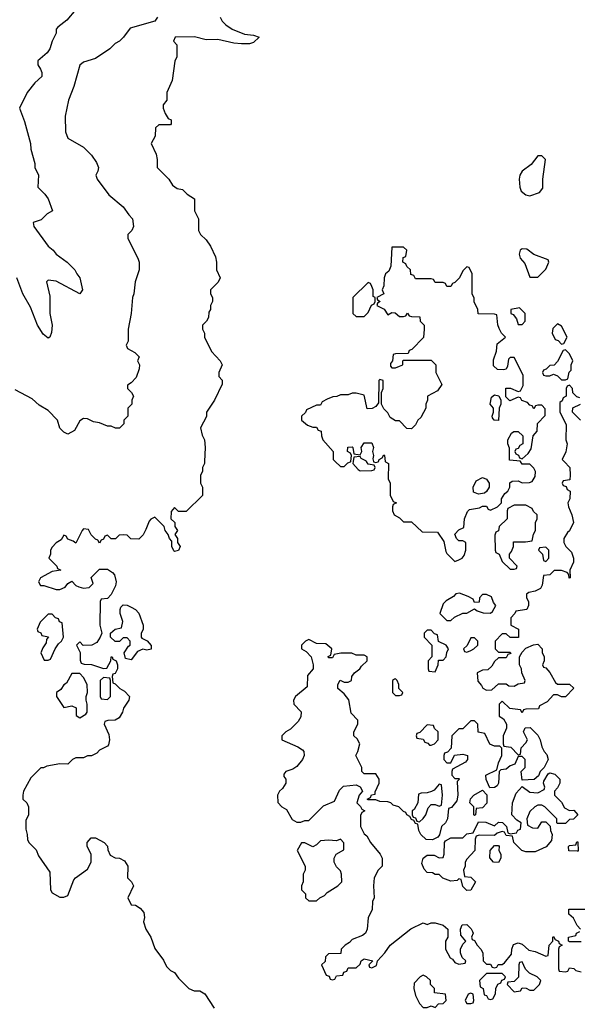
# Model space of a CAD drawing. Header units: inches. Extents: x 2348341 to 2479810, y 460419 to 613669.
# Tile 634 of 656: x 2426706 to 2429540, y 587250 to 592238. Entities that reach past the tile are written whole.
import ezdxf

# ---------------------------------------------------------------- set-up
doc = ezdxf.new("R2010")
doc.units = ezdxf.units.IN
doc.header["$MEASUREMENT"] = 0
doc.layers.add('C4528', color=7, linetype='Continuous')
doc.layers.add('C4529', color=7, linetype='Continuous')

msp = doc.modelspace()

# ---------------------------------------------------------------- linework, layer by layer
at = {"layer": 'C4528', "color": 2}
for points, elevation in [([(2427642.3, 590000), (2427642, 589990), (2427632, 589970), (2427631.6, 589948.4), (2427622, 589930), (2427622, 589890), (2427632, 589870), (2427631.6, 589828.4), (2427550, 589746), (2427510, 589746), (2427490, 589766), (2427472.7, 589747.3), (2427472, 589710), (2427491.3, 589691.3), (2427492, 589670), (2427504.7, 589650), (2427491.3, 589630), (2427504.7, 589610), (2427504.7, 589590), (2427518.8, 589570), (2427510.5, 589549.5), (2427490, 589544), (2427487.2, 589547.2), (2427476, 589570), (2427476.5, 589596.5), (2427464, 589610), (2427458, 589630), (2427442, 589650), (2427438, 589670), (2427390, 589718), (2427370, 589708), (2427362, 589698), (2427345.4, 589654.6), (2427330.9, 589629.1), (2427310, 589606), (2427268.4, 589608.4), (2427250, 589626), (2427230, 589628), (2427210, 589626), (2427191.6, 589608.4), (2427170, 589608), (2427150, 589626), (2427138, 589622), (2427130, 589606), (2427118, 589602), (2427110, 589586), (2427102, 589602), (2427090, 589606), (2427068.9, 589628.9), (2427054.6, 589654.6), (2427030, 589658), (2427022, 589650), (2426990, 589586), (2426976.4, 589596.4), (2426950, 589606), (2426942, 589622), (2426930, 589626), (2426916.9, 589603.1), (2426891.6, 589588.4), (2426870, 589566), (2426862, 589550), (2426862, 589530), (2426854, 589510), (2426894, 589470), (2426898, 589458), (2426914, 589450), (2426870, 589442), (2426812, 589410), (2426802, 589390), (2426812, 589372), (2426828, 589372), (2426890, 589351), (2426910, 589351), (2426937.2, 589362.8), (2426950, 589382), (2426970, 589394), (2426990, 589372), (2427005.4, 589365.4), (2427030, 589358), (2427058, 589362), (2427078, 589382), (2427068.4, 589411.6), (2427110, 589454), (2427150, 589454), (2427176.9, 589436.9), (2427185.4, 589425.4), (2427194.8, 589390), (2427190.7, 589369.3), (2427170, 589326), (2427150, 589306), (2427118, 589302), (2427114, 589290), (2427112, 589170), (2427122, 589130), (2427114, 589110), (2427096.9, 589083.1), (2427071, 589069), (2427028, 589068), (2427010, 589086), (2426994, 589070), (2427011.6, 589031.6), (2427012.7, 588992.7), (2427018, 588978), (2427032.7, 588972.7), (2427070, 588972), (2427130, 588952), (2427147.3, 588952.7), (2427168, 588990), (2427169, 589011), (2427174, 589010), (2427178, 588998), (2427194, 588990), (2427202, 588970), (2427202, 588950), (2427190, 588926), (2427178, 588922), (2427174, 588910), (2427178, 588878), (2427190, 588874), (2427214, 588850), (2427236.9, 588836.9), (2427262, 588810), (2427258, 588790), (2427231.3, 588750), (2427226, 588730), (2427210, 588702), (2427190, 588688.7), (2427152.7, 588687.3), (2427138, 588682), (2427134, 588670), (2427156.9, 588616.9), (2427161, 588590), (2427156, 588564), (2427150, 588558), (2427110, 588538), (2427096.9, 588523.1), (2427070, 588508), (2427050, 588508), (2427030, 588498), (2426990, 588498), (2426974, 588490), (2426950, 588466), (2426910, 588468), (2426843.6, 588456.4), (2426827.3, 588447.3), (2426812.7, 588447.3), (2426762, 588398), (2426726, 588330), (2426722, 588310), (2426722, 588290), (2426742, 588270), (2426751.3, 588250), (2426751.3, 588210), (2426738, 588182), (2426736.9, 588136.9), (2426744.7, 588110), (2426745.4, 588085.4), (2426752, 588070), (2426790, 588032), (2426802, 588002), (2426859.6, 587919.6), (2426862, 587830), (2426870, 587814), (2426910, 587792), (2426930, 587792), (2426950, 587802), (2426980.2, 587879.8), (2426988.9, 587891.1), (2427050, 587934), (2427068, 587970), (2427068, 588010), (2427048, 588050), (2427048, 588070), (2427067.3, 588092.7), (2427090, 588094), (2427134, 588070), (2427151.6, 588051.6), (2427152.7, 588032.7), (2427164.7, 588004.7), (2427190, 587992), (2427211.1, 587991.1), (2427236.9, 587976.9), (2427254, 587950), (2427252, 587890), (2427272, 587870), (2427282, 587850), (2427254, 587790), (2427270, 587754), (2427292.7, 587752.7), (2427316.9, 587736.9), (2427335.3, 587715.3), (2427338, 587690), (2427332.7, 587667.3), (2427344.7, 587630), (2427370.7, 587590.7), (2427390, 587532), (2427433.7, 587473.7), (2427450, 587442), (2427470, 587422), (2427490.8, 587410.8), (2427510, 587382), (2427562, 587330), (2427590, 587318), (2427618, 587318), (2427643.6, 587303.6), (2427690.8, 587230.8)], 70), ([(2429463.5, 590000), (2429492, 589970), (2429494, 589930), (2429492.7, 589907.3), (2429458, 589902), (2429454, 589890), (2429458, 589878), (2429472.7, 589872.7), (2429478, 589858), (2429494, 589850), (2429491.3, 589810), (2429482, 589790), (2429484.7, 589770), (2429502, 589730), (2429511.3, 589690), (2429490.9, 589649.1), (2429479.6, 589640.4), (2429462, 589610), (2429462, 589590), (2429472, 589570), (2429499.8, 589539.8), (2429511.3, 589510), (2429511.3, 589490), (2429492, 589450), (2429494, 589410), (2429488.4, 589408.4), (2429487.3, 589427.3), (2429478, 589438), (2429450, 589448), (2429412.7, 589447.3), (2429390, 589426), (2429358, 589422), (2429352.7, 589372.7), (2429343.6, 589356.4), (2429316.9, 589343.1), (2429283.6, 589336.4), (2429272.7, 589327.3), (2429272, 589310), (2429282, 589290), (2429282, 589270), (2429274, 589250), (2429218, 589242), (2429214, 589230), (2429192.7, 589207.3), (2429194, 589170), (2429231.3, 589150), (2429231.3, 589108.7), (2429190, 589108), (2429170, 589126), (2429150, 589126), (2429114, 589090), (2429114, 589050), (2429130, 589034), (2429190, 589034), (2429192.7, 589027.3), (2429178, 589022), (2429170, 589006), (2429130, 589006), (2429110, 588986), (2429096.9, 588963.1), (2429076, 588944), (2429050, 588942), (2429022, 588930), (2429026.4, 588886.4), (2429045.4, 588865.4), (2429051.6, 588851.6), (2429070, 588842), (2429096.4, 588843.6), (2429130, 588874), (2429170, 588874), (2429183.6, 588863.6), (2429210, 588862), (2429230, 588874), (2429262, 588878), (2429266, 588890), (2429248.4, 588928.4), (2429248, 588950), (2429238, 588970), (2429238, 589010), (2429250, 589034), (2429270, 589054), (2429308.4, 589071.6), (2429330, 589074), (2429351.6, 589051.6), (2429352.7, 589032.7), (2429362, 589010), (2429362, 588990), (2429354, 588970), (2429358, 588958), (2429370, 588954), (2429391.1, 588931.1), (2429419.6, 588879.6), (2429430, 588872), (2429490, 588872), (2429511.6, 588851.6), (2429470, 588808), (2429450, 588808), (2429430, 588818), (2429410, 588818), (2429376.9, 588783.1), (2429338, 588762), (2429332.7, 588747.3), (2429270, 588746), (2429258, 588742), (2429250, 588726), (2429242, 588742), (2429188.4, 588748.4), (2429150, 588786), (2429134, 588770), (2429134, 588710), (2429156.9, 588696.9), (2429172, 588670), (2429171.6, 588648.4), (2429154, 588610), (2429154, 588570), (2429158, 588558), (2429192.7, 588552.7), (2429230, 588514), (2429242, 588518), (2429246, 588550), (2429270, 588574), (2429278, 588590), (2429258, 588630), (2429266, 588650), (2429291.6, 588651.6), (2429330, 588614), (2429342, 588590), (2429350, 588554), (2429362, 588530), (2429375.3, 588515.3), (2429382, 588490), (2429362, 588450), (2429342, 588430), (2429332.7, 588407.3), (2429311.6, 588388.4), (2429250, 588386), (2429246, 588430), (2429266, 588450), (2429266, 588490), (2429250, 588506), (2429230, 588506), (2429212.7, 588467.3), (2429190, 588458), (2429170, 588442), (2429142, 588438), (2429134, 588430), (2429131.3, 588370), (2429123.6, 588356.4), (2429110, 588348), (2429087.3, 588347.3), (2429068.4, 588388.4), (2429066, 588410), (2429122, 588438), (2429130, 588474), (2429148, 588510), (2429147.3, 588547.3), (2429138, 588558), (2429110, 588558), (2429087.3, 588567.3), (2429062, 588622), (2429028.4, 588628.4), (2429026, 588670), (2429010, 588686), (2428990, 588686), (2428950, 588646), (2428930, 588646), (2428894, 588610), (2428891.6, 588548.4), (2428872.7, 588527.3), (2428858, 588522), (2428854, 588510), (2428854, 588490), (2428870, 588474), (2428890, 588474), (2428908, 588512), (2428950, 588518), (2428974, 588510), (2428974, 588490), (2428963.6, 588476.4), (2428898, 588442), (2428894, 588430), (2428894, 588410), (2428910, 588394), (2428930, 588394), (2428934, 588390), (2428922, 588378), (2428924.7, 588310), (2428919.6, 588280.4), (2428892.7, 588247.3), (2428878, 588242), (2428872, 588190), (2428862, 588170), (2428842, 588150), (2428832, 588108), (2428823.6, 588096.4), (2428796.9, 588083.1), (2428764.7, 588084.7), (2428738, 588110), (2428728, 588130), (2428722, 588162), (2428710, 588166), (2428702, 588182), (2428690, 588186), (2428682, 588202), (2428666, 588210), (2428662, 588222), (2428650, 588226), (2428626, 588250), (2428598, 588258), (2428586, 588270), (2428570, 588275.3), (2428530, 588278), (2428510, 588286), (2428470, 588286), (2428466, 588290), (2428482, 588298), (2428488.4, 588311.6), (2428506, 588314), (2428506, 588326), (2428526, 588370), (2428526, 588390), (2428510, 588418), (2428450, 588418), (2428438, 588430), (2428438, 588450), (2428408.7, 588510), (2428419, 588530), (2428428, 588570), (2428414.6, 588594.6), (2428398, 588610), (2428398, 588630), (2428418, 588670), (2428418, 588690), (2428385.2, 588725.2), (2428372.5, 588792.5), (2428350, 588822), (2428318, 588850), (2428318, 588870), (2428328.4, 588891.6), (2428350, 588882), (2428370, 588882), (2428386, 588890), (2428388, 588910), (2428402, 588930), (2428428, 588950), (2428436.4, 588963.6), (2428466, 588990), (2428466, 589010), (2428450, 589018), (2428410, 589018), (2428388.4, 589028.4), (2428331.6, 589028.4), (2428298, 589022), (2428290, 589006), (2428270, 589006), (2428268.4, 589011.6), (2428282, 589018), (2428286, 589050), (2428256.4, 589076.4), (2428210, 589078), (2428170, 589098), (2428154, 589090), (2428134, 589070), (2428134, 589050), (2428156.9, 589036.9), (2428182, 589010), (2428192, 588970), (2428192, 588950), (2428163.6, 588916.4), (2428162, 588858), (2428102, 588810), (2428092, 588790), (2428094, 588770), (2428131.6, 588731.6), (2428130, 588706), (2428116.9, 588683.1), (2428076.9, 588643.1), (2428054, 588630), (2428034, 588610), (2428034, 588590), (2428114.8, 588554.8), (2428138.8, 588538.8), (2428144.7, 588530), (2428146, 588510), (2428138, 588490), (2428110, 588455.3), (2428090, 588442), (2428054, 588430), (2428043.6, 588416.4), (2428043.6, 588403.6), (2428054, 588390), (2428054, 588370), (2428036.9, 588343.1), (2428022, 588330), (2428012, 588310), (2428012.7, 588272.7), (2428034, 588250), (2428056.9, 588236.9), (2428085.4, 588185.4), (2428110, 588172), (2428130, 588172), (2428150, 588182), (2428170, 588182), (2428245.2, 588254.8), (2428300.4, 588279.6), (2428325.2, 588334.8), (2428345.2, 588354.8), (2428410, 588362), (2428430, 588352), (2428442, 588330), (2428424.7, 588310), (2428414, 588270), (2428432.7, 588252.7), (2428438, 588238), (2428454, 588230), (2428438, 588222), (2428432.7, 588207.3), (2428432, 588150), (2428450, 588114), (2428463.6, 588103.6), (2428482, 588070), (2428532, 588010), (2428542, 587990), (2428542, 587950), (2428522, 587930), (2428502, 587890), (2428498, 587850), (2428502, 587790), (2428492, 587770), (2428491.3, 587730), (2428471.6, 587688.4), (2428466, 587630), (2428458, 587610), (2428442, 587598), (2428390, 587578), (2428376.9, 587563.1), (2428354, 587550), (2428334, 587530), (2428332.7, 587507.3), (2428270, 587506), (2428254, 587490), (2428252.7, 587467.3), (2428234, 587450), (2428258, 587398), (2428272.7, 587392.7), (2428278, 587378), (2428290, 587374), (2428302, 587378), (2428310, 587394), (2428342, 587398), (2428347.3, 587412.7), (2428362, 587418), (2428370, 587434), (2428410, 587434), (2428430, 587454), (2428435.3, 587470), (2428450, 587481), (2428494, 587470), (2428474, 587450), (2428478, 587438), (2428490, 587434), (2428513.6, 587446.4), (2428518, 587470), (2428555.3, 587510), (2428582, 587550), (2428687, 587633), (2428750, 587662), (2428770, 587654), (2428790, 587662), (2428810, 587662), (2428851, 587651), (2428874, 587630), (2428874, 587590), (2428862, 587570), (2428862, 587530), (2428885.4, 587485.4), (2428898, 587478), (2428910, 587462), (2428930, 587454), (2428962, 587458), (2428966, 587470), (2428947.3, 587487.3), (2428938, 587510), (2428938, 587530), (2428950, 587554), (2428966, 587570), (2428940.4, 587600.4), (2428938, 587630), (2428947.3, 587652.7), (2428970, 587654), (2428992.7, 587632.7), (2428999.6, 587619.6), (2429002, 587610), (2428994, 587590), (2428998, 587578), (2429010, 587574), (2429022, 587550), (2429042, 587530), (2429052, 587510), (2429054, 587470), (2429070, 587454), (2429090, 587454), (2429098, 587438), (2429110, 587434), (2429122, 587438), (2429128.4, 587451.6), (2429150, 587452), (2429160.4, 587459.6), (2429196.4, 587503.6), (2429198, 587530), (2429207.3, 587552.7), (2429230, 587562), (2429250, 587554), (2429283.6, 587523.6), (2429316.9, 587516.9), (2429370, 587494), (2429382, 587498), (2429388, 587550), (2429406, 587570), (2429406, 587590), (2429410, 587594), (2429418, 587578), (2429434, 587570), (2429438, 587558), (2429454, 587550), (2429438, 587542), (2429434, 587530), (2429434, 587430), (2429438, 587418), (2429470, 587414), (2429482, 587418), (2429490, 587434), (2429511.6, 587431.6), (2429522, 587422), (2429550, 587414)], 74), ([(2428304, 590000), (2428330, 589974), (2428350, 589974), (2428367.3, 589992.7), (2428382, 589998), (2428382.3, 590000)], 74), ([(2428395.2, 590000), (2428394, 589990), (2428419.6, 589959.6), (2428430, 589952), (2428490, 589954), (2428502, 589958), (2428506, 589970), (2428502, 589982), (2428470, 589986), (2428463, 590000)], 74), ([(2428497.5, 590000), (2428498, 589998), (2428510, 589994), (2428522, 589998), (2428522.7, 590000)], 74), ([(2428557.7, 590000), (2428558, 589998), (2428574, 589990), (2428572.7, 589912.7), (2428582, 589890), (2428582, 589830), (2428598, 589798), (2428614, 589790), (2428598, 589782), (2428594, 589770), (2428594, 589750), (2428602, 589730), (2428630, 589714), (2428650, 589694), (2428690, 589694), (2428743.6, 589643.6), (2428822, 589642), (2428854.4, 589594.4), (2428863.6, 589543.6), (2428870, 589534), (2428910, 589494), (2428930, 589502), (2428946, 589510), (2428956.4, 589523.6), (2428966, 589550), (2428966, 589590), (2428950, 589598), (2428930, 589598), (2428918, 589610), (2428908.9, 589631.1), (2428930, 589654), (2428955.3, 589664.7), (2428958, 589710), (2428973.6, 589746.4), (2428984, 589756), (2429035.3, 589764.7), (2429050, 589774), (2429070, 589774), (2429078, 589758), (2429090, 589754), (2429126, 589770), (2429146, 589790), (2429146, 589810), (2429163.1, 589836.9), (2429178, 589850), (2429188, 589870), (2429188.4, 589891.6), (2429200.4, 589899.6), (2429230, 589902), (2429250, 589892), (2429287.3, 589892.7), (2429302, 589898), (2429316.4, 589923.6), (2429318, 589950), (2429310, 589966), (2429290, 589986), (2429250, 589986), (2429243, 590000)], 74), ([(2429546, 587630), (2429528.4, 587648.4), (2429510, 587686), (2429487.3, 587707.3), (2429487.3, 587732.7), (2429567.3, 587732.7)], 74), ([(2429550, 587566), (2429490, 587566), (2429486, 587570), (2429486, 587590), (2429522, 587598), (2429526, 587610), (2429542, 587618)], 74)]:
    msp.add_lwpolyline(points, dxfattribs=dict(at, elevation=elevation))
for points, elevation in [([(2429030, 589834), (2429004.7, 589844.7), (2429002, 589870), (2429018, 589902), (2429050, 589918.8), (2429070.8, 589910.8), (2429082.8, 589890), (2429082.8, 589870), (2429070, 589848), (2429059.8, 589840.2)], 74), ([(2429270, 589778), (2429210, 589778), (2429178, 589762), (2429174, 589750), (2429174, 589710), (2429134, 589670), (2429131.6, 589648.4), (2429118, 589642), (2429112.7, 589627.3), (2429114, 589550), (2429118, 589538), (2429134, 589530), (2429150, 589494), (2429190, 589454), (2429210, 589454), (2429222, 589458), (2429226, 589470), (2429186, 589510), (2429186, 589530), (2429196.4, 589543.6), (2429206, 589570), (2429207.3, 589592.7), (2429267.3, 589592.7), (2429302, 589598), (2429308.4, 589631.6), (2429318, 589650), (2429318, 589690), (2429326, 589710), (2429326, 589730), (2429307.3, 589747.3), (2429302, 589762)], 74), ([(2429370, 589566), (2429338, 589562), (2429334, 589550), (2429354, 589530), (2429358, 589498), (2429370, 589494), (2429386, 589510), (2429386, 589550)], 74), ([(2428933.6, 589333.6), (2428914, 589330), (2428903.6, 589316.4), (2428866.4, 589293.6), (2428850, 589278), (2428834, 589230), (2428870, 589194), (2428890, 589194), (2428908.4, 589211.6), (2428950, 589232), (2428970, 589232), (2429010, 589254), (2429023.6, 589243.6), (2429052.7, 589232.7), (2429090, 589232), (2429100.4, 589239.6), (2429118, 589270), (2429104.7, 589284.7), (2429094.6, 589314.6), (2429070, 589326), (2429050, 589326), (2429034, 589310), (2429032.7, 589287.3), (2429010, 589286), (2429002, 589302), (2428976.4, 589316.4)], 74), ([(2427350, 589044), (2427330, 589049), (2427302, 589038), (2427270, 588995.3), (2427242, 589002), (2427235.3, 589030), (2427256.4, 589063.6), (2427266, 589070), (2427266, 589090), (2427250, 589106), (2427230, 589106), (2427211.6, 589088.4), (2427190, 589088), (2427166, 589110), (2427166, 589130), (2427188.9, 589151.1), (2427222, 589158), (2427228, 589190), (2427215.3, 589230), (2427215.3, 589250), (2427218, 589262), (2427230, 589274), (2427250, 589272), (2427270, 589262), (2427292, 589250), (2427310, 589232), (2427331.3, 589170), (2427331.3, 589148.7), (2427322, 589130), (2427322, 589110), (2427324.7, 589104.7), (2427351.1, 589091.1), (2427372.7, 589067.3), (2427371.6, 589048.4)], 70), ([(2426870, 589226), (2426850, 589226), (2426810, 589186), (2426794, 589150), (2426798, 589138), (2426812.7, 589132.7), (2426818, 589118), (2426851.6, 589111.6), (2426842, 589098), (2426839.6, 589080.4), (2426823.6, 589056.4), (2426814, 589030), (2426830, 588994), (2426850, 588994), (2426862, 588998), (2426886, 589050), (2426903.1, 589076.9), (2426918, 589090), (2426928, 589110), (2426922, 589182), (2426907.3, 589187.3), (2426902, 589202), (2426887.3, 589207.3)], 70), ([(2428790, 589146), (2428770, 589146), (2428754, 589130), (2428754, 589110), (2428794, 589070), (2428794, 589010), (2428774, 588990), (2428774, 588950), (2428778, 588938), (2428810, 588934), (2428826, 588970), (2428827.3, 588992.7), (2428850, 588994), (2428866, 589010), (2428868.4, 589031.6), (2428878, 589050), (2428866, 589070), (2428827.3, 589087.3), (2428822, 589122), (2428807.3, 589127.3)], 74), ([(2429010, 589106), (2428990, 589106), (2428972.7, 589067.3), (2428954, 589050), (2428958, 589038), (2428970, 589034), (2428990, 589042), (2429006, 589050), (2429026, 589070), (2429026, 589090)], 74), ([(2427010, 588926), (2426970, 588926), (2426943.6, 588876.4), (2426930, 588868), (2426914.8, 588845.2), (2426892, 588830), (2426892, 588810), (2426930, 588754), (2426970, 588762), (2426991.3, 588751.3), (2426992.7, 588712.7), (2427010, 588702), (2427040.4, 588719.6), (2427048, 588730), (2427048, 588770), (2427042, 588790), (2427042, 588810), (2427048.7, 588830), (2427048, 588870), (2427030, 588906)], 70), ([(2427130, 588906), (2427114, 588890), (2427114, 588810), (2427118, 588798), (2427150, 588794), (2427166, 588810), (2427166, 588890), (2427162, 588902)], 70), ([(2428610, 588898), (2428603.6, 588896.4), (2428594, 588890), (2428594, 588830), (2428610, 588814), (2428630, 588814), (2428642, 588818), (2428646, 588830), (2428626, 588850), (2428626, 588870), (2428618, 588890)], 74), ([(2428770, 588666), (2428732.7, 588627.3), (2428718, 588622), (2428714, 588610), (2428718, 588598), (2428750, 588594), (2428758, 588578), (2428772.7, 588572.7), (2428782, 588562), (2428790, 588562), (2428806, 588570), (2428826, 588590), (2428826, 588630), (2428807.3, 588647.3), (2428802, 588662)], 74), ([(2429490, 588232), (2429512.7, 588232.7), (2429532, 588210), (2429530, 588206), (2429510, 588188), (2429490, 588186), (2429470, 588166), (2429430, 588166), (2429426, 588170), (2429426, 588190), (2429366, 588250), (2429350, 588258), (2429330, 588258), (2429314, 588250), (2429290, 588226), (2429274, 588190), (2429278, 588158), (2429303.6, 588143.6), (2429330, 588142), (2429350, 588174), (2429370, 588174), (2429392.7, 588152.7), (2429394, 588130), (2429402, 588110), (2429399.6, 588080.4), (2429372.7, 588047.3), (2429316.9, 588023.1), (2429270, 588022), (2429249.1, 588029.1), (2429208, 588070), (2429202, 588102), (2429170, 588106), (2429162, 588122), (2429150, 588126), (2429123.6, 588116.4), (2429110, 588106), (2429032.7, 588107.3), (2429018, 588102), (2429012.7, 588087.3), (2429011.6, 588028.4), (2428970, 587986), (2428962, 587970), (2428962, 587950), (2428954, 587930), (2428958, 587898), (2428990, 587894), (2429014, 587870), (2428990, 587828), (2428970, 587826), (2428950, 587846), (2428942, 587882), (2428930, 587886), (2428922, 587878), (2428890, 587874), (2428849.1, 587889.1), (2428830, 587908), (2428810, 587908), (2428796.4, 587916.4), (2428770, 587918), (2428754.6, 587934.6), (2428743.1, 587963.1), (2428749, 587991), (2428770, 588004.7), (2428790, 588006), (2428804.7, 588004.7), (2428830, 587992), (2428850, 587994), (2428855.3, 588010), (2428858, 588070), (2428862, 588078), (2428890, 588094), (2428950, 588094), (2428970, 588114), (2429002, 588118), (2429030, 588174), (2429067.3, 588172.7), (2429110, 588154), (2429130, 588172), (2429151.6, 588171.6), (2429171.6, 588151.6), (2429178, 588118), (2429190, 588114), (2429222, 588118), (2429228, 588132), (2429242, 588138), (2429246, 588170), (2429223.1, 588183.1), (2429198, 588210), (2429202, 588270), (2429220.2, 588319.8), (2429250, 588354), (2429290, 588324.7), (2429330, 588322), (2429362, 588338), (2429366, 588350), (2429358, 588370), (2429360.4, 588379.6), (2429383.1, 588416.9), (2429390, 588422), (2429416, 588416), (2429442, 588390), (2429442, 588370), (2429430, 588346), (2429414, 588330), (2429414, 588310), (2429450, 588274), (2429465.4, 588245.4)], 74), ([(2428830, 588366), (2428804.7, 588335.3), (2428791.6, 588328.4), (2428770, 588322), (2428739.6, 588320.4), (2428726, 588314), (2428722, 588270), (2428703.6, 588236.4), (2428694, 588230), (2428694, 588210), (2428698, 588198), (2428710, 588194), (2428718, 588178), (2428730, 588174), (2428750, 588192), (2428762, 588210), (2428774.6, 588245.4), (2428790, 588262), (2428810, 588262), (2428830, 588254), (2428842, 588258), (2428848, 588310), (2428842, 588362)], 74), ([(2429010, 588206), (2429006, 588210), (2429006, 588250), (2428986, 588270), (2428988.4, 588291.6), (2429006, 588310), (2429050, 588334), (2429072, 588312), (2429071.6, 588268.4), (2429050, 588246), (2429018, 588242), (2429014, 588210)], 74), ([(2428330, 588086), (2428310, 588078), (2428270, 588082), (2428230, 588078), (2428210, 588058), (2428190, 588048), (2428150, 588068), (2428132.7, 588067.3), (2428112, 588030), (2428152, 587950), (2428152, 587930), (2428142, 587910), (2428142, 587870), (2428134, 587850), (2428134, 587830), (2428154, 587810), (2428154, 587790), (2428170, 587774), (2428210, 587774), (2428226, 587790), (2428250, 587802), (2428264, 587816), (2428318, 587850), (2428338, 587870), (2428335.3, 587910), (2428330, 587926), (2428310, 587946), (2428298, 587970), (2428298, 587990), (2428308.9, 588011.1), (2428347.3, 588032.7), (2428347.3, 588067.3)], 74), ([(2429130, 587968), (2429106, 587970), (2429087.3, 587992.7), (2429088, 588030), (2429110, 588054), (2429130, 588054), (2429134, 588050), (2429132, 588030), (2429142, 588010), (2429142, 587990)], 74), ([(2429530, 588026), (2429487.3, 588027.3), (2429486, 588050), (2429490, 588054), (2429522, 588058), (2429527.3, 588072.7), (2429532.7, 588072.7), (2429534, 588026)], 74), ([(2429250, 587466), (2429238, 587462), (2429234, 587450), (2429232.7, 587387.3), (2429210, 587366), (2429178, 587362), (2429174, 587350), (2429210, 587314), (2429242, 587318), (2429250, 587334), (2429271.6, 587331.6), (2429290, 587322), (2429310, 587322), (2429338, 587350), (2429346, 587370), (2429326, 587390), (2429288.4, 587408.4), (2429267.3, 587427.3)], 74), ([(2428750, 587398), (2428734, 587390), (2428703.6, 587356.4), (2428702, 587330), (2428710, 587294), (2428730, 587254), (2428750, 587234), (2428770, 587234), (2428790, 587242), (2428810, 587234), (2428827.3, 587252.7), (2428850, 587254), (2428866, 587270), (2428862, 587302), (2428807.3, 587307.3), (2428806, 587330), (2428786, 587350), (2428786, 587370), (2428766, 587390)], 74), ([(2429150, 587406), (2429070, 587406), (2429034, 587370), (2429038, 587338), (2429054, 587330), (2429058, 587298), (2429070, 587294), (2429078, 587278), (2429090, 587274), (2429102, 587278), (2429116.4, 587303.6), (2429118, 587330), (2429127.3, 587352.7), (2429142, 587358), (2429147.3, 587372.7), (2429162, 587378), (2429166, 587390)], 74), ([(2428990, 587306), (2428978, 587302), (2428962, 587270), (2428970, 587254), (2428990, 587254), (2429002, 587258), (2429006, 587270), (2429002, 587302)], 74)]:
    msp.add_lwpolyline(points, close=True, dxfattribs=dict(at, elevation=elevation))
at = {"layer": 'C4529', "color": 2}
for points, elevation in [([(2426990.8, 592289.2), (2426944.5, 592235.5), (2426899.8, 592200.2), (2426891.3, 592190), (2426891, 592169), (2426871.3, 592130), (2426858, 592090), (2426844.7, 592070), (2426798, 592030), (2426798, 592010), (2426812, 591988), (2426818, 591970), (2426818, 591950), (2426782.5, 591917.5), (2426744.7, 591870), (2426704.7, 591790), (2426730, 591722), (2426761, 591610), (2426762, 591582), (2426782, 591510), (2426782, 591490), (2426802, 591450), (2426798, 591390), (2426834, 591354), (2426850, 591331.3), (2426872, 591270), (2426845.4, 591254.6), (2426815.3, 591224.7), (2426774, 591210), (2426778, 591190), (2426850.6, 591090.6), (2426876, 591070), (2426891, 591050), (2426946, 591010), (2426986, 590970), (2426994.8, 590950), (2427010.8, 590930), (2427024.7, 590870), (2427010, 590848.7), (2426890, 590914), (2426850, 590918), (2426842, 590910), (2426858, 590838), (2426858.8, 590750), (2426871, 590690), (2426867.3, 590652.7), (2426858, 590630), (2426850, 590624), (2426824.8, 590644.8), (2426796.2, 590690), (2426761.3, 590781.3), (2426721.3, 590850), (2426691.8, 590930)], 62), ([(2427404, 592250), (2427390.3, 592229.7), (2427264.9, 592195.1), (2427231.1, 592148.9), (2427211.1, 592128.9), (2427190, 592118), (2427162, 592090), (2427090, 592042), (2427030, 592022), (2427010, 592008), (2426979.9, 591900.1), (2426953.4, 591830), (2426936.3, 591750), (2426937.3, 591670), (2426950, 591638), (2427030, 591592), (2427070, 591552), (2427095.3, 591515.3), (2427104.7, 591490), (2427102, 591470), (2427092, 591450), (2427098, 591430), (2427158, 591350), (2427230.5, 591290.5), (2427258, 591250), (2427278, 591230), (2427282, 591190), (2427274, 591170), (2427254, 591150), (2427254, 591130), (2427304.7, 591030), (2427311.1, 591008.9), (2427311.1, 590971.1), (2427291.3, 590910), (2427284.7, 590850), (2427278, 590830), (2427271, 590750), (2427256, 590670), (2427256, 590610), (2427244.7, 590590), (2427251.6, 590571.6), (2427290, 590552), (2427311.3, 590530), (2427302, 590510), (2427312, 590490), (2427311.3, 590470), (2427295.3, 590424.7), (2427270, 590398), (2427252.7, 590387.3), (2427252, 590370), (2427272, 590350), (2427282, 590330), (2427274, 590310), (2427274, 590290), (2427254, 590270), (2427254, 590230), (2427234, 590210), (2427234, 590190), (2427211.6, 590168.4), (2427191.6, 590168.4), (2427170, 590178), (2427150, 590178), (2427110, 590195.3), (2427080.4, 590200.4), (2427050, 590215.3), (2427030, 590218), (2427010, 590206), (2426983.6, 590156.4), (2426950, 590138), (2426930, 590148), (2426910, 590168.7), (2426898, 590210), (2426850, 590258), (2426804.7, 590284.7), (2426770, 590318), (2426683.1, 590363.1)], 66), ([(2427722, 592250), (2427731.1, 592231.1), (2427750, 592212), (2427782, 592190), (2427845.1, 592165.1), (2427890, 592160.4), (2427918, 592150), (2427890, 592122.7), (2427870, 592116), (2427830, 592115.1), (2427790, 592119.6), (2427710, 592138.4), (2427650, 592136.2), (2427591.3, 592151.3), (2427494, 592150), (2427484.7, 592130), (2427502, 592110), (2427502, 592050), (2427491.6, 592028.4), (2427478, 591930), (2427452, 591870), (2427452, 591830), (2427432.7, 591807.3), (2427432, 591790), (2427443.6, 591763.6), (2427458, 591738), (2427474, 591730), (2427474, 591710), (2427470, 591706), (2427410, 591706), (2427394, 591690), (2427391.6, 591648.4), (2427372, 591610), (2427396.9, 591556.9), (2427402, 591530), (2427402, 591490), (2427462, 591430), (2427479.6, 591399.6), (2427503.6, 591383.6), (2427530, 591378), (2427554.4, 591354.4), (2427592, 591330), (2427592, 591270), (2427612, 591230), (2427612, 591170), (2427622, 591150), (2427650, 591122), (2427672, 591090), (2427696.9, 591036.9), (2427702, 591010), (2427702, 590970), (2427722, 590930), (2427711.1, 590908.9), (2427672, 590870), (2427672, 590850), (2427682, 590830), (2427682, 590810), (2427672, 590790), (2427672, 590770), (2427663.6, 590756.4), (2427662, 590730), (2427652, 590710), (2427632, 590690), (2427632, 590670), (2427642, 590650), (2427642, 590630), (2427676.9, 590556.9), (2427722, 590510), (2427732, 590490), (2427714, 590450), (2427714, 590430), (2427732, 590412), (2427731.6, 590391.6), (2427692, 590310), (2427652, 590250), (2427651.6, 590228.4), (2427622, 590170), (2427630, 590134), (2427642, 590110), (2427644.7, 590070), (2427642.3, 590000)], 70), ([(2429243, 590000), (2429242, 590002), (2429187.3, 590007.3), (2429187.3, 590067.3), (2429178, 590090), (2429178, 590110), (2429196.4, 590143.6), (2429208.4, 590151.6), (2429230, 590152), (2429254, 590130), (2429254, 590090), (2429239.6, 590080.4), (2429230, 590066), (2429218, 590062), (2429214, 590050), (2429218, 590038), (2429232, 590032), (2429238, 590018), (2429250, 590014), (2429280.4, 590039.6), (2429296.4, 590063.6), (2429306, 590130), (2429327.3, 590152.7), (2429328, 590192), (2429367.3, 590232.7), (2429367.3, 590267.3), (2429350, 590286), (2429330, 590286), (2429318, 590282), (2429310, 590266), (2429302, 590282), (2429290, 590286), (2429278, 590298), (2429248.4, 590308.4), (2429242, 590322), (2429230, 590326), (2429188, 590308), (2429167.3, 590327.3), (2429168.4, 590371.6), (2429191.1, 590371.1), (2429230, 590354), (2429242, 590358), (2429255.3, 590384.7), (2429256.4, 590436.4), (2429210, 590526), (2429190, 590526), (2429182, 590518), (2429176.9, 590483.1), (2429170, 590468), (2429156, 590464), (2429125.2, 590465.2), (2429105.2, 590485.2), (2429104.7, 590515.3), (2429120.4, 590559.6), (2429124, 590596), (2429166, 590630), (2429146, 590650), (2429134, 590674), (2429127.3, 590692.7), (2429122, 590742), (2429110, 590746), (2429027.3, 590747.3), (2429026, 590770), (2429008.4, 590808.4), (2429007.3, 590827.3), (2428998, 590850), (2428998, 590950), (2428982, 590982), (2428970, 590986), (2428950, 590966), (2428934, 590930), (2428910, 590906), (2428898, 590902), (2428890, 590886), (2428870, 590886), (2428862, 590902), (2428850, 590906), (2428810, 590906), (2428802, 590922), (2428790, 590926), (2428710, 590926), (2428702, 590942), (2428687.3, 590947.3), (2428686, 590970), (2428667.3, 590987.3), (2428662, 591002), (2428646, 591010), (2428647.3, 591032.7), (2428662, 591038), (2428666, 591070), (2428650, 591086), (2428590, 591086), (2428586, 590990), (2428575.3, 590964.7), (2428558, 590950), (2428551.3, 590930), (2428550.9, 590889.1), (2428542, 590870), (2428550.9, 590849.1), (2428514, 590830), (2428518, 590818), (2428532, 590810), (2428518, 590802), (2428514, 590790), (2428551.1, 590771.1), (2428570, 590742), (2428590, 590754), (2428607.3, 590752.7), (2428630, 590734), (2428650, 590734), (2428662, 590738), (2428670, 590752), (2428678, 590738), (2428690, 590734), (2428732.7, 590732.7), (2428734, 590710), (2428754, 590690), (2428754, 590670), (2428751.6, 590628.4), (2428692.7, 590567.3), (2428678, 590562), (2428672.7, 590547.3), (2428610, 590546), (2428598, 590542), (2428594, 590510), (2428583.6, 590496.4), (2428583.6, 590483.6), (2428590, 590474), (2428610, 590474), (2428630, 590482), (2428646, 590490), (2428646, 590510), (2428650, 590514), (2428790, 590514), (2428814, 590490), (2428814, 590450), (2428844.7, 590390), (2428822, 590358), (2428772, 590330), (2428772, 590310), (2428762, 590290), (2428762, 590270), (2428751.6, 590248.4), (2428736.9, 590223.1), (2428722, 590210), (2428710, 590186), (2428690, 590166), (2428667.3, 590167.3), (2428630, 590206), (2428610, 590206), (2428582, 590222), (2428570, 590246), (2428550, 590266), (2428538, 590290), (2428538, 590350), (2428546, 590370), (2428546, 590410), (2428530, 590415.3), (2428524.7, 590410), (2428523.6, 590296.4), (2428510, 590278), (2428491.1, 590268.9), (2428466, 590266), (2428450, 590335.3), (2428410, 590346), (2428390, 590346), (2428370, 590338), (2428330, 590338), (2428311.6, 590328.4), (2428292.7, 590327.3), (2428263.6, 590316.4), (2428238, 590302), (2428230, 590286), (2428210, 590286), (2428158, 590262), (2428152.7, 590247.3), (2428134, 590230), (2428134, 590210), (2428163.6, 590183.6), (2428190, 590174), (2428210, 590174), (2428218, 590158), (2428232.7, 590152.7), (2428234, 590130), (2428242, 590110), (2428294, 590050), (2428294, 590010), (2428304, 590000)], 74), ([(2429542, 590322), (2429527.3, 590327.3), (2429507.3, 590347.3), (2429506, 590370), (2429490, 590386), (2429478, 590382), (2429474, 590370), (2429474, 590330), (2429458, 590322), (2429452.7, 590307.3), (2429442, 590298), (2429442, 590250), (2429472.7, 590187.3), (2429472, 590110), (2429478, 590090), (2429471.1, 590048.9), (2429454, 590010), (2429463.5, 590000)], 74), ([(2429546, 590210), (2429506, 590250), (2429508, 590272), (2429546, 590290)], 74), ([(2428382.3, 590000), (2428386, 590030), (2428382, 590042), (2428366, 590050), (2428367.3, 590072.7), (2428390, 590074), (2428394, 590070), (2428398, 590038), (2428430, 590034), (2428438, 590050), (2428435.3, 590070), (2428450, 590094), (2428490, 590094), (2428498, 590070), (2428492, 590050), (2428498, 590030), (2428494, 590014), (2428497.5, 590000)], 74), ([(2428522.7, 590000), (2428526, 590010), (2428542, 590018), (2428550, 590034), (2428554, 590030), (2428557.7, 590000)], 74), ([(2428463, 590000), (2428462, 590002), (2428435.3, 590015.3), (2428430, 590026), (2428398, 590022), (2428395.2, 590000)], 74)]:
    msp.add_lwpolyline(points, dxfattribs=dict(at, elevation=elevation))
at = {"layer": 'C4529', "color": 2, "elevation": 74}
for points in [[(2429350, 591548.7), (2429330, 591548.7), (2429295.9, 591504.1), (2429251.3, 591470), (2429238.8, 591450), (2429234.8, 591430), (2429238.8, 591390), (2429246, 591370), (2429270, 591351), (2429290, 591346), (2429338, 591362), (2429356, 591384), (2429356, 591430), (2429368.9, 591528.9)], [(2429250, 591077.2), (2429241, 591070), (2429236, 591050), (2429241, 591030), (2429263.5, 591003.5), (2429290, 590934), (2429330, 590934), (2429370, 590974), (2429386, 591010), (2429382, 591022), (2429310, 591048), (2429275.1, 591075.1)], [(2428470, 590906), (2428394, 590830), (2428394, 590750), (2428410, 590734), (2428450, 590734), (2428470, 590754), (2428488.4, 590791.6), (2428502, 590798), (2428506, 590810), (2428506, 590830), (2428496.4, 590836.4), (2428495.3, 590870), (2428490, 590886), (2428482, 590902)], [(2429238, 590778), (2429194, 590770), (2429194, 590750), (2429204.7, 590744.7), (2429222, 590722), (2429230, 590694), (2429250, 590694), (2429266, 590710), (2429266, 590750)], [(2429430, 590698), (2429406.4, 590673.6), (2429402, 590650), (2429418, 590618), (2429432.7, 590612.7), (2429450, 590594), (2429462, 590598), (2429478, 590630), (2429450, 590686)], [(2429470, 590566), (2429458, 590562), (2429430, 590506), (2429412, 590488), (2429390, 590486), (2429372.7, 590467.3), (2429358, 590462), (2429354, 590450), (2429358, 590438), (2429370, 590434), (2429390, 590434), (2429410, 590442), (2429430, 590434), (2429450, 590414), (2429470, 590414), (2429482, 590418), (2429488.4, 590451.6), (2429498, 590462), (2429498, 590490), (2429508, 590510), (2429490, 590546)], [(2429130, 590208), (2429108.4, 590208.4), (2429100.4, 590220.4), (2429098, 590230), (2429106, 590250), (2429106, 590270), (2429088, 590290), (2429094.6, 590325.4), (2429110, 590338), (2429132, 590332), (2429142, 590310), (2429142, 590290), (2429134, 590270)]]:
    msp.add_lwpolyline(points, close=True, dxfattribs=at)

doc.saveas('drawing.dxf')
